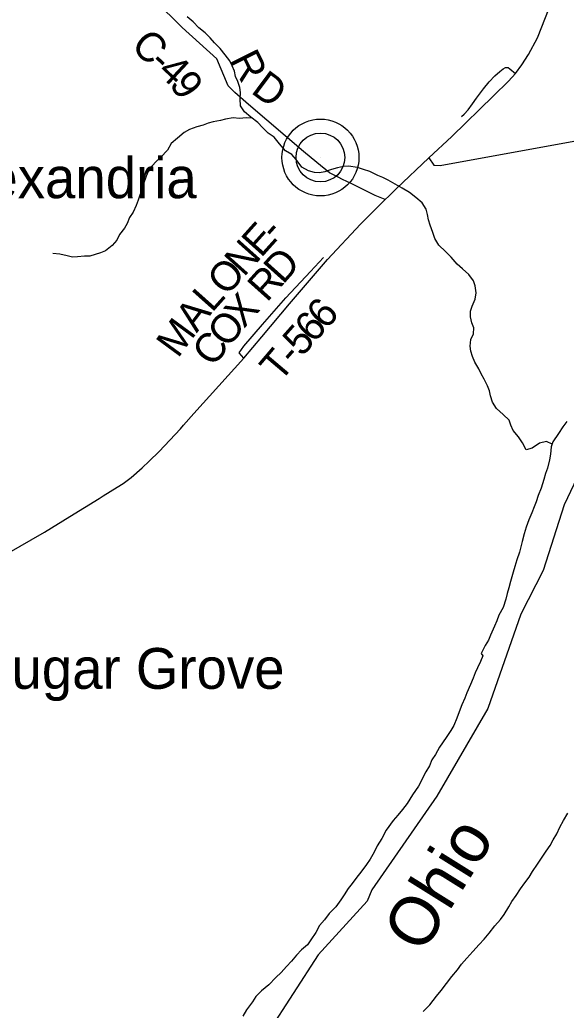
# Model space of a CAD drawing. Extents: x 1624196 to 2029251, y 146837 to 440034.
# Drawn here: x 1809066 to 1814647, y 255615 to 265741 of the extents above; entities that cross this region are included whole.
import ezdxf

# ---------------------------------------------------------------- set-up
doc = ezdxf.new("R2010")
doc.units = 0
for name, color, linetype in [('GM_X_County', 7, 'Continuous'), ('GM_X_County_Road', 7, 'Continuous'), ('GM_X_County_Road_Text', 7, 'Continuous'), ('GM_X_Major_River', 7, 'Continuous'), ('GM_X_Major_River_Text', 7, 'Continuous'), ('GM_X_Minor_River', 7, 'Continuous'), ('GM_X_Township', 7, 'Continuous'), ('GM_X_Township_Road', 7, 'Continuous'), ('GM_X_Township_Road_Text', 7, 'Continuous'), ('GM_X_Township_ROW', 7, 'Continuous'), ('GM_X_Unincorporated', 7, 'Continuous'), ('GM_X_Unincorporated_Location', 7, 'Continuous'), ('GM_X_Unincorporated_Text', 7, 'Continuous'), ('GM_X_US_Route', 7, 'Continuous')]:
    doc.layers.add(name, color=color, linetype=linetype)

msp = doc.modelspace()

# ---------------------------------------------------------------- linework, layer by layer
at = {"layer": 'GM_X_County'}
msp.add_lwpolyline([(1814920, 261400), (1814627, 260781), (1814412, 260112), (1814185, 259665), (1813848, 258699), (1813325, 257803), (1812663, 256845), (1812614, 256731), (1812114, 256180), (1811604, 255390)], dxfattribs=at)
at = {"layer": 'GM_X_County_Road'}
for points in [[(1812100, 264282), (1811965, 264393), (1811401, 264874), (1811263, 264999), (1811196, 265066), (1811078, 265341), (1810726, 265663), (1810447, 265938)], [(1812317, 264131), (1812229, 264176), (1812100, 264282)], [(1812798, 263904), (1812696, 263946), (1812451, 264067), (1812362, 264108), (1812317, 264131)]]:
    msp.add_lwpolyline(points, dxfattribs=at)
at = {"layer": 'GM_X_Major_River'}
for points in [[(1814655, 261635), (1814612, 261581), (1814570, 261513), (1814511, 261425), (1814495, 261375), (1814488, 261301), (1814476, 261241), (1814457, 261157), (1814435, 261101), (1814418, 261042), (1814392, 260954), (1814361, 260878), (1814341, 260812), (1814320, 260762), (1814296, 260700), (1814265, 260628), (1814239, 260554), (1814218, 260484), (1814198, 260408), (1814184, 260354), (1814171, 260298), (1814143, 260220), (1814122, 260152), (1814106, 260092), (1814079, 259999), (1814061, 259933), (1814046, 259875), (1814030, 259817), (1814003, 259733), (1813961, 259655), (1813940, 259595), (1813916, 259543), (1813875, 259451), (1813855, 259399), (1813820, 259343), (1813778, 259263), (1813796, 259239)], [(1813796, 259239), (1813796, 259237), (1813773, 259181), (1813741, 259115), (1813716, 259063), (1813696, 259011), (1813669, 258945), (1813633, 258861), (1813612, 258807), (1813582, 258737), (1813555, 258667), (1813531, 258601), (1813500, 258526), (1813470, 258475), (1813423, 258403), (1813353, 258303), (1813312, 258231), (1813274, 258175), (1813251, 258113), (1813213, 258051), (1813140, 257907), (1813079, 257817), (1813023, 257729), (1812976, 257667), (1812926, 257609), (1812879, 257553), (1812809, 257456), (1812764, 257372), (1812715, 257296), (1812685, 257230), (1812644, 257160), (1812608, 257104), (1812549, 257028), (1812509, 256974), (1812461, 256912), (1812420, 256860), (1812380, 256796), (1812345, 256742), (1812295, 256672), (1812226, 256603), (1812178, 256539), (1812129, 256481)], [(1813186, 255603), (1813254, 255669), (1813323, 255757), (1813369, 255815), (1813426, 255887), (1813478, 255961), (1813537, 256028), (1813579, 256086), (1813634, 256146), (1813694, 256214), (1813757, 256286), (1813809, 256340), (1813862, 256404), (1813920, 256477), (1813977, 256541), (1814013, 256593), (1814062, 256673), (1814092, 256727), (1814137, 256789), (1814181, 256855), (1814226, 256917), (1814268, 256977), (1814304, 257033), (1814355, 257109), (1814403, 257179), (1814442, 257240), (1814482, 257300), (1814515, 257356), (1814551, 257420), (1814582, 257486), (1814620, 257554), (1814665, 257630)], [(1812129, 256481), (1812089, 256409), (1812040, 256335), (1812004, 256283), (1811942, 256231), (1811893, 256177), (1811841, 256117), (1811792, 256062), (1811736, 256002), (1811681, 255950), (1811609, 255876), (1811536, 255814), (1811476, 255755), (1811442, 255701), (1811381, 255619), (1811344, 255555)]]:
    msp.add_lwpolyline(points, dxfattribs=at)
at = {"layer": 'GM_X_Minor_River'}
for points in [[(1814503, 261401), (1814446, 261430), (1814376, 261413), (1814301, 261363), (1814239, 261345), (1814200, 261416), (1814160, 261478), (1814106, 261543), (1814081, 261597), (1814065, 261649), (1814005, 261706), (1813936, 261767), (1813896, 261831), (1813874, 261895), (1813863, 261948), (1813845, 262000), (1813811, 262066), (1813780, 262123), (1813754, 262173), (1813713, 262240), (1813691, 262300), (1813673, 262352), (1813666, 262405), (1813674, 262471), (1813702, 262529), (1813705, 262593), (1813685, 262643), (1813670, 262704), (1813670, 262762), (1813688, 262812), (1813717, 262886), (1813729, 262950), (1813718, 263020), (1813700, 263071), (1813654, 263137), (1813587, 263196), (1813535, 263242), (1813473, 263315), (1813414, 263373), (1813348, 263436), (1813304, 263505), (1813285, 263565), (1813257, 263641), (1813240, 263696), (1813232, 263752), (1813216, 263806), (1813177, 263869), (1813113, 263925), (1813047, 263974), (1812972, 264020), (1812902, 264061), (1812828, 264100), (1812776, 264128), (1812724, 264150), (1812640, 264189), (1812578, 264212), (1812514, 264230), (1812424, 264243), (1812374, 264241), (1812312, 264227), (1812250, 264210), (1812182, 264186), (1812128, 264176), (1812078, 264181), (1812016, 264197), (1811946, 264234), (1811890, 264314), (1811845, 264365), (1811779, 264401), (1811719, 264474), (1811666, 264542), (1811604, 264581), (1811544, 264639), (1811497, 264690), (1811427, 264745), (1811363, 264799), (1811321, 264862), (1811316, 264932), (1811320, 264998), (1811315, 265048), (1811295, 265111), (1811271, 265161), (1811258, 265215), (1811236, 265270), (1811210, 265320), (1811163, 265382), (1811113, 265449), (1811055, 265507), (1811012, 265558), (1810960, 265606), (1810896, 265659), (1810837, 265720), (1810777, 265770)], [(1811439, 264735), (1811377, 264737), (1811309, 264733), (1811245, 264740), (1811168, 264724), (1811116, 264710), (1811040, 264697), (1810990, 264685), (1810938, 264665), (1810874, 264646), (1810799, 264620), (1810745, 264588), (1810677, 264530), (1810614, 264475), (1810576, 264409), (1810507, 264335), (1810455, 264289), (1810388, 264213), (1810358, 264143), (1810329, 264063), (1810311, 263999), (1810291, 263947), (1810274, 263897), (1810256, 263841), (1810223, 263773), (1810187, 263719), (1810162, 263659), (1810136, 263609), (1810086, 263545), (1810057, 263487), (1810011, 263433), (1809940, 263379), (1809890, 263359), (1809836, 263342), (1809780, 263324), (1809726, 263326), (1809656, 263319), (1809606, 263315), (1809550, 263329), (1809474, 263344), (1809404, 263352)]]:
    msp.add_lwpolyline(points, dxfattribs=at)
at = {"layer": 'GM_X_Township'}
msp.add_lwpolyline([(1814920, 261400), (1814627, 260781), (1814412, 260112), (1814185, 259665), (1813848, 258699), (1813325, 257803), (1812663, 256845), (1812614, 256731), (1812114, 256180), (1811604, 255390)], dxfattribs=at)
at = {"layer": 'GM_X_Township_Road'}
for points in [[(1813579, 264753), (1813606, 264776), (1813646, 264822), (1813691, 264881), (1813730, 264939), (1813804, 265034), (1813861, 265106), (1813919, 265169), (1813969, 265214), (1814002, 265240), (1814029, 265253), (1814053, 265253), (1814071, 265240), (1814129, 265192)], [(1811354, 262283), (1811306, 262336), (1811355, 262404), (1811545, 262626), (1811785, 262897), (1812036, 263167), (1812169, 263312)]]:
    msp.add_lwpolyline(points, dxfattribs=at)
at = {"layer": 'GM_X_Township_ROW'}
msp.add_lwpolyline([(1813244, 264331), (1813296, 264256), (1813361, 264251), (1815999, 264731), (1816896, 264899), (1817169, 265075), (1817535, 265289), (1818069, 265613), (1818857, 265988)], dxfattribs=at)
at = {"layer": 'GM_X_Unincorporated'}
for radius in [393, 249]:
    msp.add_circle((1812137, 264333), radius, dxfattribs=at)
at = {"layer": 'GM_X_Unincorporated_Location'}
msp.add_line((1812137, 264333), (1812137, 264333), dxfattribs=at)
at = {"layer": 'GM_X_US_Route'}
for points in [[(1812835, 263939), (1812915, 264016), (1813244, 264331), (1813480, 264549), (1813904, 264963), (1814059, 265115), (1814129, 265192), (1814195, 265280), (1814261, 265385), (1814355, 265558), (1814630, 266263)], [(1812761, 263867), (1812798, 263904), (1812835, 263939)], [(1811538, 262501), (1811821, 262837), (1812208, 263289), (1812545, 263651), (1812761, 263867)], [(1810845, 261715), (1811354, 262283), (1811538, 262501)], [(1810740, 261597), (1810845, 261715)], [(1809919, 260873), (1810062, 260963), (1810121, 260999), (1810203, 261062), (1810317, 261159), (1810386, 261227), (1810490, 261326), (1810707, 261560), (1810740, 261597)], [(1808930, 260279), (1808933, 260281), (1809317, 260504), (1809578, 260662), (1809878, 260846), (1809919, 260873)]]:
    msp.add_lwpolyline(points, dxfattribs=at)

# ---------------------------------------------------------------- texts
at = {"layer": 'GM_X_County_Road_Text'}
for s, rotation, p in [('C', 315.3919, (1810190, 265462)), ('R', 296.456, (1811210, 265336)), ('-', 316.9372, (1810372, 265283)), ('4', 317.0146, (1810462, 265198)), ('9', 304.4103, (1810586, 265086)), ('D', 323.366, (1811416, 265000))]:
    msp.add_text(s, height=300, rotation=rotation, dxfattribs=at).set_placement(p)
at = {"layer": 'GM_X_Major_River_Text'}
msp.add_text('Ohio', height=500.1, rotation=58.0031, dxfattribs=at).set_placement((1813175, 256177))
at = {"layer": 'GM_X_Township_Road_Text'}
for s, rotation, p in [('E', 48.1138, (1811530, 263300)), ('-', 48.1117, (1811680, 263467)), ('N', 48.1145, (1811354, 263104)), ('D', 48.1462, (1811754, 263028)), ('O', 48.1157, (1811178, 262907)), ('R', 48.1464, (1811590, 262845)), ('L', 48.27, (1811029, 262740)), ('X', 48.9131, (1811355, 262578)), ('6', 48.3578, (1812193, 262564)), ('A', 52.898, (1810873, 262534)), ('6', 48.3764, (1812070, 262426)), ('M', 53.6671, (1810681, 262273)), ('O', 50.9351, (1811191, 262375)), ('5', 48.4334, (1811948, 262287)), ('C', 53.2808, (1811045, 262180)), ('T', 49.7417, (1811723, 262025)), ('-', 48.6316, (1811867, 262195))]:
    msp.add_text(s, height=300, rotation=rotation, dxfattribs=at).set_placement(p)
at = {"layer": 'GM_X_Unincorporated_Text'}
for s, p in [('Alexandria', (1808239, 263917)), ('Sugar Grove', (1808609, 258901))]:
    msp.add_text(s, height=417, rotation=0, dxfattribs=at).set_placement(p)

doc.saveas('drawing.dxf')
